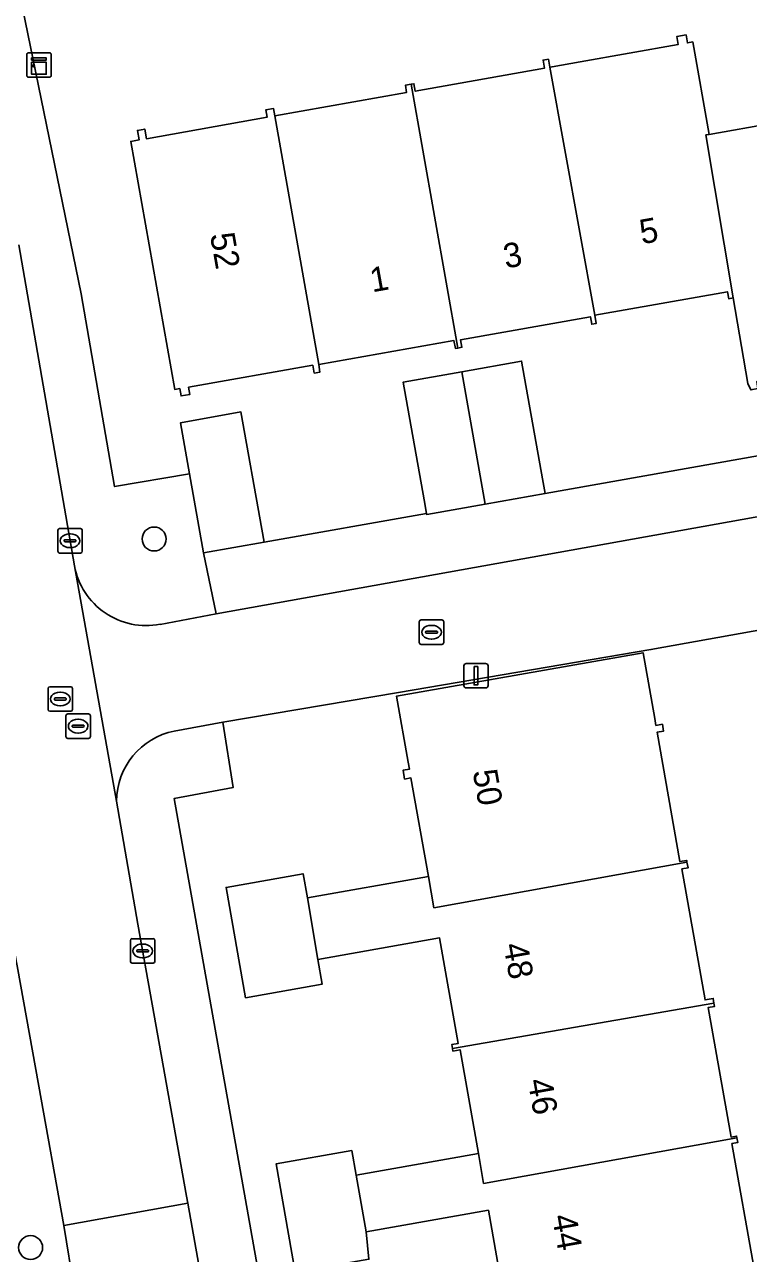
# Model space of a CAD drawing. Extents: x 157793 to 159380, y 380877 to 382313.
# Drawn here: x 158595.2 to 158624.8, y 381523.7 to 381573.9 of the extents above; entities that cross this region are included whole.
import ezdxf

# ---------------------------------------------------------------- set-up
doc = ezdxf.new("R2010")
doc.units = 0
for name, color, linetype in [('IMGEO_Boom', 7, 'Continuous'), ('IMGEO_Erf', 7, 'Continuous'), ('IMGEO_Kast', 7, 'Continuous'), ('IMGEO_Kolk', 7, 'Continuous'), ('IMGEO_Lichtmast', 7, 'Continuous'), ('IMGEO_Pand', 7, 'Continuous'), ('IMGEO_Pand_nummerreeks', 7, 'Continuous'), ('IMGEO_Rijbaan_lokaal_open', 7, 'Continuous'), ('IMGEO_Rioolput', 7, 'Continuous'), ('IMGEO_Voetpad_open', 7, 'Continuous')]:
    doc.layers.add(name, color=color, linetype=linetype)

msp = doc.modelspace()

# ---------------------------------------------------------------- linework, layer by layer
at = {"layer": 'IMGEO_Boom'}
for centre in [(158600.532, 381552.89), (158595.491, 381523.943)]:
    msp.add_circle(centre, 0.489, dxfattribs=at)
at = {"layer": 'IMGEO_Erf'}
for points in [[(158626.984, 381579.734), (158621.269, 381578.719), (158620.626, 381582.346), (158616.507, 381581.614), (158615.945, 381584.776), (158614.297, 381584.301), (158611.514, 381583.142), (158594.832, 381576.19), (158597.549, 381562.9), (158598.922, 381555.034), (158601.983, 381555.547), (158601.611, 381557.641), (158604.077, 381558.079), (158604.927, 381553.288), (158605.021, 381552.761), (158611.655, 381553.936), (158611.558, 381554.484), (158610.703, 381559.297), (158613.099, 381559.722), (158615.541, 381560.156), (158616.396, 381555.343), (158616.501, 381554.75), (158671.624, 381564.522)], [(158624.905, 381558.982), (158624.772, 381559.239), (158624.183, 381562.738), (158623.994, 381562.705), (158623.943, 381562.991), (158618.529, 381562.03), (158618.589, 381561.697), (158618.405, 381561.664), (158618.351, 381561.969), (158613.048, 381561.027), (158613.102, 381560.72), (158612.928, 381560.69), (158612.833, 381560.674), (158612.777, 381560.996), (158607.258, 381560.015), (158607.303, 381559.711), (158607.071, 381559.67), (158607.014, 381559.988), (158601.942, 381559.088), (158601.994, 381558.797), (158601.632, 381558.732), (158601.578, 381559.035), (158601.375, 381558.999), (158599.576, 381569.133), (158599.921, 381569.194), (158599.852, 381569.582), (158600.151, 381569.635), (158600.22, 381569.243), (158605.143, 381570.117), (158605.089, 381570.418), (158605.413, 381570.476), (158605.466, 381570.18), (158610.843, 381571.135), (158610.791, 381571.428), (158611.026, 381571.47), (158611.141, 381571.49), (158611.196, 381571.181), (158616.472, 381572.118), (158616.413, 381572.452), (158616.634, 381572.491), (158616.693, 381572.163), (158616.786, 381572.18), (158617.925, 381572.382), (158621.932, 381573.093), (158621.874, 381573.417), (158622.253, 381573.484), (158622.312, 381573.156), (158622.527, 381573.194), (158623.197, 381569.419), (158628.4, 381570.343)], [(158632.443, 381550.459), (158620.821, 381548.373), (158610.517, 381546.622), (158603.335, 381545.404), (158603.755, 381542.732), (158601.354, 381542.291), (158604.804, 381522.824), (158606.02, 381523.012), (158606.601, 381519.733), (158606.339, 381519.669), (158607.699, 381512.067), (158607.821, 381511.347), (158609.438, 381509.988), (158616.035, 381472.873), (158617.684, 381471.931), (158617.957, 381471.98), (158637.997, 381475.565)], [(158606.298, 381522.938), (158605.516, 381527.359), (158608.604, 381527.905), (158608.782, 381526.898), (158613.774, 381527.782), (158613.024, 381532.023), (158612.734, 381531.972), (158612.715, 381532.081), (158612.688, 381532.235), (158612.952, 381532.281), (158612.188, 381536.596), (158607.215, 381535.716), (158607.394, 381534.703), (158604.267, 381534.15), (158603.469, 381538.656), (158606.617, 381539.213), (158606.791, 381538.229), (158611.734, 381539.104), (158611.022, 381543.129), (158610.76, 381543.083), (158610.697, 381543.442), (158610.962, 381543.489), (158610.911, 381543.775), (158610.436, 381546.471), (158620.502, 381548.244), (158620.975, 381545.556), (158621.024, 381545.274), (158621.29, 381545.321), (158621.339, 381545.044), (158621.068, 381544.996), (158622.003, 381539.711), (158622.279, 381539.76), (158622.291, 381539.69), (158622.333, 381539.453), (158622.087, 381539.41), (158623.033, 381534.062), (158623.361, 381534.12), (158623.394, 381533.931), (158623.418, 381533.798), (158623.153, 381533.751), (158624.09, 381528.457), (158624.316, 381528.497), (158624.328, 381528.429), (158624.363, 381528.233), (158624.126, 381528.191), (158625.032, 381523.075)], [(158614.84, 381521.74), (158614.18, 381525.469), (158609.191, 381524.586), (158609.307, 381523.47)]]:
    msp.add_lwpolyline(points, dxfattribs=at)
at = {"layer": 'IMGEO_Kast'}
for p, q in [((158595.334, 381571.827), (158595.334, 381572.668)), ((158595.334, 381572.668), (158595.334, 381571.827)), ((158595.409, 381572.752), (158596.25, 381572.752)), ((158596.25, 381572.752), (158595.409, 381572.752)), ((158596.334, 381572.677), (158596.334, 381571.836)), ((158596.334, 381571.836), (158596.334, 381572.677)), ((158596.259, 381571.752), (158595.418, 381571.752)), ((158595.418, 381571.752), (158596.259, 381571.752))]:
    msp.add_line(p, q, dxfattribs=at)
for points in [[(158595.529, 381572.542), (158596.129, 381572.542), (158596.129, 381572.457), (158595.529, 381572.457), (158595.529, 381572.542)], [(158595.529, 381572.367), (158596.129, 381572.367), (158596.129, 381571.878), (158595.529, 381571.878), (158595.529, 381572.367)]]:
    msp.add_lwpolyline(points, dxfattribs=at)
msp.add_circle((158595.613, 381572.216), 0.0377, dxfattribs=at)
for centre, start, end in [((158595.412, 381572.674), 92.4484, 184.2845), ((158595.412, 381572.674), 92.4484, 184.2845), ((158596.256, 381572.674), 2.4484, 94.2845), ((158596.256, 381572.674), 2.4484, 94.2845), ((158595.412, 381571.83), 182.4484, 274.2845), ((158595.412, 381571.83), 182.4484, 274.2845), ((158596.256, 381571.83), 272.4484, 4.2845), ((158596.256, 381571.83), 272.4484, 4.2845)]:
    msp.add_arc(centre, 0.0779, start, end, dxfattribs=at)
at = {"layer": 'IMGEO_Kolk'}
for p, q in [((158596.6, 381552.392), (158596.6, 381553.244)), ((158596.675, 381553.318), (158597.527, 381553.318)), ((158597.088, 381553.098), (158597.113, 381553.098)), ((158597.601, 381553.244), (158597.601, 381552.392)), ((158596.859, 381552.812), (158596.859, 381552.824)), ((158597.297, 381552.775), (158596.899, 381552.775)), ((158596.902, 381552.861), (158597.3, 381552.861)), ((158597.111, 381552.538), (158597.086, 381552.538)), ((158597.343, 381552.824), (158597.343, 381552.812)), ((158597.527, 381552.318), (158596.675, 381552.318)), ((158611.361, 381548.657), (158611.361, 381549.509)), ((158611.436, 381549.583), (158612.288, 381549.583)), ((158612.362, 381549.509), (158612.362, 381548.657)), ((158611.62, 381549.077), (158611.62, 381549.089)), ((158612.058, 381549.04), (158611.66, 381549.04)), ((158611.663, 381549.126), (158612.061, 381549.126)), ((158611.849, 381549.363), (158611.874, 381549.363)), ((158612.104, 381549.089), (158612.104, 381549.077)), ((158612.288, 381548.583), (158611.436, 381548.583)), ((158611.872, 381548.803), (158611.847, 381548.803)), ((158599.566, 381535.637), (158599.566, 381536.489)), ((158599.641, 381536.563), (158600.493, 381536.563)), ((158600.567, 381536.489), (158600.567, 381535.637)), ((158599.825, 381536.057), (158599.825, 381536.069)), ((158600.263, 381536.02), (158599.865, 381536.02)), ((158599.868, 381536.106), (158600.266, 381536.106)), ((158600.054, 381536.343), (158600.079, 381536.343)), ((158600.309, 381536.069), (158600.309, 381536.057)), ((158600.493, 381535.563), (158599.641, 381535.563)), ((158600.077, 381535.783), (158600.052, 381535.783))]:
    msp.add_line(p, q, dxfattribs=at)
for points in [[(158596.6, 381552.392), (158596.6, 381553.244)], [(158596.675, 381553.318), (158597.527, 381553.318)], [(158597.601, 381553.244), (158597.601, 381552.392)], [(158597.527, 381552.318), (158596.675, 381552.318)], [(158611.361, 381548.657), (158611.361, 381549.509)], [(158611.436, 381549.583), (158612.288, 381549.583)], [(158612.362, 381549.509), (158612.362, 381548.657)], [(158612.288, 381548.583), (158611.436, 381548.583)], [(158599.566, 381535.637), (158599.566, 381536.489)], [(158599.641, 381536.563), (158600.493, 381536.563)], [(158600.567, 381536.489), (158600.567, 381535.637)], [(158600.493, 381535.563), (158599.641, 381535.563)]]:
    msp.add_lwpolyline(points, dxfattribs=at)
for centre, radius, start, end in [((158596.677, 381553.242), 0.0765, 91.552, 178.448), ((158596.677, 381553.242), 0.0765, 91.552, 178.448), ((158597.525, 381553.242), 0.0765, 1.552, 88.448), ((158597.525, 381553.242), 0.0765, 1.552, 88.448), ((158596.899, 381552.821), 0.0403, 85.8775, 175.7526), ((158596.896, 381552.811), 0.0366, 178.938, 274.7102), ((158597.3, 381552.818), 0.043, 264.8664, 352.4533), ((158597.304, 381552.823), 0.0386, 1.7309, 96.639), ((158596.677, 381552.394), 0.0765, 181.552, 268.448), ((158596.677, 381552.394), 0.0765, 181.552, 268.448), ((158597.525, 381552.394), 0.0765, 271.552, 358.448), ((158597.525, 381552.394), 0.0765, 271.552, 358.448), ((158611.438, 381549.507), 0.0765, 91.552, 178.448), ((158611.438, 381549.507), 0.0765, 91.552, 178.448), ((158612.286, 381549.507), 0.0765, 1.552, 88.448), ((158612.286, 381549.507), 0.0765, 1.552, 88.448), ((158611.66, 381549.086), 0.0403, 85.8775, 175.7526), ((158611.657, 381549.076), 0.0366, 178.938, 274.7102), ((158612.061, 381549.083), 0.043, 264.8664, 352.4533), ((158612.065, 381549.088), 0.0386, 1.7309, 96.639), ((158611.438, 381548.659), 0.0765, 181.552, 268.448), ((158611.438, 381548.659), 0.0765, 181.552, 268.448), ((158612.286, 381548.659), 0.0765, 271.552, 358.448), ((158612.286, 381548.659), 0.0765, 271.552, 358.448), ((158599.643, 381536.487), 0.0765, 91.552, 178.448), ((158599.643, 381536.487), 0.0765, 91.552, 178.448), ((158600.491, 381536.487), 0.0765, 1.552, 88.448), ((158600.491, 381536.487), 0.0765, 1.552, 88.448), ((158599.865, 381536.066), 0.0403, 85.8775, 175.7526), ((158599.862, 381536.056), 0.0366, 178.938, 274.7102), ((158600.266, 381536.063), 0.043, 264.8664, 352.4533), ((158600.27, 381536.068), 0.0386, 1.7309, 96.639), ((158599.643, 381535.639), 0.0765, 181.552, 268.448), ((158599.643, 381535.639), 0.0765, 181.552, 268.448), ((158600.491, 381535.639), 0.0765, 271.552, 358.448), ((158600.491, 381535.639), 0.0765, 271.552, 358.448)]:
    msp.add_arc(centre, radius, start, end, dxfattribs=at)
for centre, major_axis, ratio, start_param, end_param in [((158597.087, 381552.818), (-0.387, 0.002), 0.722429, 4.712389, 7.853982), ((158597.112, 381552.818), (-0.39, 0.002), 0.717154, 1.570796, 4.712389), ((158611.848, 381549.083), (-0.387, 0.002), 0.722429, 4.712389, 7.853982), ((158611.873, 381549.083), (-0.39, 0.002), 0.717154, 1.570796, 4.712389), ((158600.053, 381536.063), (-0.387, 0.002), 0.722429, 4.712389, 7.853982), ((158600.078, 381536.063), (-0.39, 0.002), 0.717154, 1.570796, 4.712389)]:
    msp.add_ellipse(centre, major_axis=major_axis, ratio=ratio, start_param=start_param, end_param=end_param, dxfattribs=at)
at = {"layer": 'IMGEO_Lichtmast'}
for p, q in [((158613.18, 381546.905), (158613.18, 381547.705)), ((158613.18, 381547.705), (158613.18, 381546.905)), ((158613.28, 381547.805), (158614.07, 381547.805)), ((158614.07, 381547.805), (158613.28, 381547.805)), ((158614.17, 381547.705), (158614.17, 381546.905)), ((158614.17, 381546.905), (158614.17, 381547.705)), ((158614.07, 381546.805), (158613.28, 381546.805)), ((158613.28, 381546.805), (158614.07, 381546.805))]:
    msp.add_line(p, q, dxfattribs=at)
msp.add_lwpolyline([(158613.6, 381547.68), (158613.75, 381547.68), (158613.75, 381546.93), (158613.6, 381546.93), (158613.6, 381547.68)], dxfattribs=at)
for centre, start, end in [((158613.28, 381547.705), 90, 180), ((158613.28, 381547.705), 90, 180), ((158614.07, 381547.705), 0, 90), ((158614.07, 381547.705), 360, 90), ((158613.28, 381546.905), 180, 270), ((158613.28, 381546.905), 180, 270), ((158614.07, 381546.905), 270, 0), ((158614.07, 381546.905), 270, 0)]:
    msp.add_arc(centre, 0.1, start, end, dxfattribs=at)
at = {"layer": 'IMGEO_Pand'}
for points in [[(158623.197, 381569.419), (158622.527, 381573.194), (158622.312, 381573.156), (158622.253, 381573.484), (158621.874, 381573.417), (158621.932, 381573.093), (158617.925, 381572.382), (158616.786, 381572.18), (158616.693, 381572.163), (158618.529, 381562.03), (158623.943, 381562.991), (158623.994, 381562.705), (158624.183, 381562.738), (158623.062, 381569.395)], [(158616.693, 381572.163), (158616.634, 381572.491), (158616.413, 381572.452), (158616.472, 381572.118), (158611.196, 381571.181), (158611.141, 381571.49), (158611.026, 381571.47), (158612.928, 381560.69), (158613.102, 381560.72), (158613.048, 381561.027), (158618.351, 381561.969), (158618.405, 381561.664), (158618.589, 381561.697), (158618.529, 381562.03)], [(158611.026, 381571.47), (158610.791, 381571.428), (158610.843, 381571.135), (158605.466, 381570.18), (158607.258, 381560.015), (158612.777, 381560.996), (158612.833, 381560.674), (158612.928, 381560.69)], [(158628.74, 381570.403), (158628.625, 381570.78), (158628.332, 381570.728), (158628.4, 381570.343), (158623.197, 381569.419), (158623.062, 381569.395), (158624.183, 381562.738), (158624.772, 381559.239), (158624.905, 381558.982), (158625.189, 381559.033), (158625.138, 381559.321), (158630.178, 381560.217), (158630.229, 381559.929), (158630.563, 381559.989), (158630.518, 381560.241)], [(158605.466, 381570.18), (158605.413, 381570.476), (158605.089, 381570.418), (158605.143, 381570.117), (158600.22, 381569.243), (158600.151, 381569.635), (158599.852, 381569.582), (158599.921, 381569.194), (158599.576, 381569.133), (158601.375, 381558.999), (158601.578, 381559.035), (158601.632, 381558.732), (158601.994, 381558.797), (158601.942, 381559.088), (158607.014, 381559.988), (158607.071, 381559.67), (158607.303, 381559.711), (158607.258, 381560.015)], [(158613.099, 381559.722), (158614.053, 381554.315), (158616.501, 381554.75), (158616.396, 381555.343), (158615.541, 381560.156)], [(158613.099, 381559.722), (158610.703, 381559.297), (158611.558, 381554.484), (158611.655, 381553.936), (158611.663, 381553.891), (158614.053, 381554.315)], [(158602.555, 381552.323), (158605.021, 381552.761), (158604.927, 381553.288), (158604.077, 381558.079), (158601.611, 381557.641), (158601.983, 381555.547)], [(158621.068, 381544.996), (158621.339, 381545.044), (158621.29, 381545.321), (158621.024, 381545.274), (158620.975, 381545.556), (158620.502, 381548.244), (158610.436, 381546.471), (158610.911, 381543.775), (158610.962, 381543.489), (158610.697, 381543.442), (158610.76, 381543.083), (158611.022, 381543.129), (158611.734, 381539.104), (158611.96, 381537.827), (158622.291, 381539.69), (158622.279, 381539.76), (158622.003, 381539.711)], [(158623.394, 381533.931), (158623.361, 381534.12), (158623.033, 381534.062), (158622.087, 381539.41), (158622.333, 381539.453), (158622.291, 381539.69), (158611.96, 381537.827), (158611.734, 381539.104), (158606.791, 381538.229), (158607.215, 381535.716), (158612.188, 381536.596), (158612.952, 381532.281), (158612.688, 381532.235), (158612.715, 381532.081)], [(158607.215, 381535.716), (158606.791, 381538.229), (158606.617, 381539.213), (158603.469, 381538.656), (158604.267, 381534.15), (158607.394, 381534.703)], [(158623.153, 381533.751), (158623.418, 381533.798), (158623.394, 381533.931), (158612.715, 381532.081), (158612.734, 381531.972), (158613.024, 381532.023), (158613.774, 381527.782), (158613.989, 381526.564), (158624.328, 381528.429), (158624.316, 381528.497), (158624.09, 381528.457)], [(158624.328, 381528.429), (158613.989, 381526.564), (158613.774, 381527.782), (158608.782, 381526.898), (158609.191, 381524.586), (158614.18, 381525.469), (158614.84, 381521.74), (158614.936, 381521.196), (158614.997, 381520.899), (158621.313, 381522.064), (158625.094, 381522.722), (158625.397, 381522.776), (158625.334, 381523.129), (158625.032, 381523.075), (158624.126, 381528.191), (158624.363, 381528.233)], [(158609.191, 381524.586), (158608.782, 381526.898), (158608.604, 381527.905), (158605.516, 381527.359), (158606.298, 381522.938), (158609.307, 381523.47)]]:
    msp.add_lwpolyline(points, close=True, dxfattribs=at)
at = {"layer": 'IMGEO_Rijbaan_lokaal_open'}
for points in [[(158589.384, 381566.128), (158589.934, 381563.715), (158591.913, 381552.461), (158592.915, 381546.766), (158594.909, 381535.594), (158594.941, 381535.456), (158595.823, 381530.537), (158596.845, 381524.843), (158601.916, 381525.764), (158601.852, 381526.043), (158600.453, 381533.892), (158599.871, 381537.162), (158599, 381542.181), (158597.279, 381551.793), (158595.003, 381564.907)], [(158620.821, 381548.373), (158632.443, 381550.459), (158634.373, 381550.757), (158633.506, 381555.299), (158603.064, 381549.827), (158600.774, 381549.404)], [(158597.279, 381551.793), (158599, 381542.181)], [(158601.351, 381545.045), (158603.335, 381545.404), (158610.517, 381546.622), (158620.821, 381548.373)]]:
    msp.add_lwpolyline(points, dxfattribs=at)
msp.add_lwpolyline([(158597.266, 381522.265), (158602.375, 381523.164), (158601.916, 381525.764), (158596.845, 381524.843)], close=True, dxfattribs=at)
for centre, radius, start, end in [((158600.217, 381552.34), 2.988, 190.5482, 280.7428), ((158601.946, 381542.16), 2.946, 101.6528, 179.5834)]:
    msp.add_arc(centre, radius, start, end, dxfattribs=at)
at = {"layer": 'IMGEO_Rioolput'}
for p, q in [((158596.201, 381545.927), (158596.201, 381546.779)), ((158596.276, 381546.853), (158597.128, 381546.853)), ((158596.503, 381546.396), (158596.901, 381546.396)), ((158596.689, 381546.633), (158596.714, 381546.633)), ((158597.202, 381546.779), (158597.202, 381545.927)), ((158596.46, 381546.347), (158596.46, 381546.359)), ((158596.898, 381546.31), (158596.5, 381546.31)), ((158596.712, 381546.073), (158596.687, 381546.073)), ((158596.944, 381546.359), (158596.944, 381546.347)), ((158597.128, 381545.853), (158596.276, 381545.853)), ((158596.931, 381544.818), (158596.931, 381545.67)), ((158597.006, 381545.744), (158597.858, 381545.744)), ((158597.419, 381545.524), (158597.444, 381545.524)), ((158597.932, 381545.67), (158597.932, 381544.818)), ((158597.19, 381545.238), (158597.19, 381545.25)), ((158597.628, 381545.201), (158597.23, 381545.201)), ((158597.233, 381545.287), (158597.631, 381545.287)), ((158597.442, 381544.964), (158597.417, 381544.964)), ((158597.674, 381545.25), (158597.674, 381545.238)), ((158597.858, 381544.744), (158597.006, 381544.744))]:
    msp.add_line(p, q, dxfattribs=at)
for points in [[(158596.201, 381545.927), (158596.201, 381546.779)], [(158596.276, 381546.853), (158597.128, 381546.853)], [(158597.202, 381546.779), (158597.202, 381545.927)], [(158597.128, 381545.853), (158596.276, 381545.853)], [(158596.931, 381544.818), (158596.931, 381545.67)], [(158597.006, 381545.744), (158597.858, 381545.744)], [(158597.932, 381545.67), (158597.932, 381544.818)], [(158597.858, 381544.744), (158597.006, 381544.744)]]:
    msp.add_lwpolyline(points, dxfattribs=at)
for centre, radius, start, end in [((158596.278, 381546.777), 0.0765, 91.552, 178.448), ((158596.278, 381546.777), 0.0765, 91.552, 178.448), ((158596.5, 381546.356), 0.0403, 85.8775, 175.7526), ((158596.905, 381546.358), 0.0386, 1.7309, 96.639), ((158597.126, 381546.777), 0.0765, 1.552, 88.448), ((158597.126, 381546.777), 0.0765, 1.552, 88.448), ((158596.278, 381545.929), 0.0765, 181.552, 268.448), ((158596.278, 381545.929), 0.0765, 181.552, 268.448), ((158596.497, 381546.346), 0.0366, 178.938, 274.7102), ((158596.901, 381546.353), 0.043, 264.8664, 352.4533), ((158597.126, 381545.929), 0.0765, 271.552, 358.448), ((158597.126, 381545.929), 0.0765, 271.552, 358.448), ((158597.008, 381545.668), 0.0765, 91.552, 178.448), ((158597.008, 381545.668), 0.0765, 91.552, 178.448), ((158597.856, 381545.668), 0.0765, 1.552, 88.448), ((158597.856, 381545.668), 0.0765, 1.552, 88.448), ((158597.23, 381545.247), 0.0403, 85.8775, 175.7526), ((158597.227, 381545.237), 0.0366, 178.938, 274.7102), ((158597.631, 381545.244), 0.043, 264.8664, 352.4533), ((158597.635, 381545.249), 0.0386, 1.7309, 96.639), ((158597.008, 381544.82), 0.0765, 181.552, 268.448), ((158597.008, 381544.82), 0.0765, 181.552, 268.448), ((158597.856, 381544.82), 0.0765, 271.552, 358.448), ((158597.856, 381544.82), 0.0765, 271.552, 358.448)]:
    msp.add_arc(centre, radius, start, end, dxfattribs=at)
for centre, major_axis, ratio, start_param, end_param in [((158596.688, 381546.353), (-0.387, 0.002), 0.722429, 4.712389, 7.853982), ((158596.713, 381546.353), (-0.39, 0.002), 0.717154, 1.570796, 4.712389), ((158597.418, 381545.244), (-0.387, 0.002), 0.722429, 4.712389, 7.853982), ((158597.443, 381545.244), (-0.39, 0.002), 0.717154, 1.570796, 4.712389)]:
    msp.add_ellipse(centre, major_axis=major_axis, ratio=ratio, start_param=start_param, end_param=end_param, dxfattribs=at)
at = {"layer": 'IMGEO_Voetpad_open'}
for points in [[(158600.774, 381549.404), (158603.064, 381549.827), (158602.555, 381552.323), (158601.983, 381555.547), (158598.922, 381555.034), (158597.549, 381562.9), (158594.832, 381576.19)], [(158595.003, 381564.907), (158597.279, 381551.793)], [(158606.339, 381519.669), (158606.601, 381519.733), (158606.02, 381523.012), (158604.804, 381522.824), (158601.354, 381542.291), (158603.755, 381542.732), (158603.335, 381545.404), (158601.351, 381545.045)], [(158599, 381542.181), (158599.871, 381537.162), (158600.453, 381533.892), (158601.852, 381526.043), (158601.916, 381525.764), (158602.375, 381523.164), (158603.27, 381518.026), (158605.121, 381507.658)], [(158599.745, 381508.283), (158597.266, 381522.265), (158596.845, 381524.843), (158595.823, 381530.537), (158594.941, 381535.456), (158594.909, 381535.594)]]:
    msp.add_lwpolyline(points, dxfattribs=at)
msp.add_lwpolyline([(158633.506, 381555.299), (158634.627, 381556.496), (158675.465, 381563.711), (158676.271, 381559.228), (158678.28, 381559.588), (158677.217, 381565.462), (158671.624, 381564.522), (158616.501, 381554.75), (158614.053, 381554.315), (158611.663, 381553.891), (158611.655, 381553.936), (158605.021, 381552.761), (158602.555, 381552.323), (158603.064, 381549.827)], close=True, dxfattribs=at)
for centre, radius, start, end in [((158600.217, 381552.34), 2.988, 190.5482, 280.7428), ((158601.946, 381542.16), 2.946, 101.6528, 179.5834)]:
    msp.add_arc(centre, radius, start, end, dxfattribs=at)

# ---------------------------------------------------------------- texts
at = {"layer": 'IMGEO_Pand_nummerreeks'}
for s, rotation, p in [('5', 10.1127, (158620.449, 381564.928)), ('52', 280.0663, (158602.812, 381565.323)), ('3', 10.1127, (158614.887, 381563.936)), ('1', 10.1127, (158609.439, 381562.964)), ('50', 279.9979, (158613.537, 381543.398)), ('48', 280.1453, (158614.791, 381536.31)), ('46', 280.1469, (158615.783, 381530.769)), ('44', 280.1469, (158616.775, 381525.226))]:
    msp.add_text(s, height=1, rotation=rotation, dxfattribs=at).set_placement(p)

doc.saveas('drawing.dxf')
